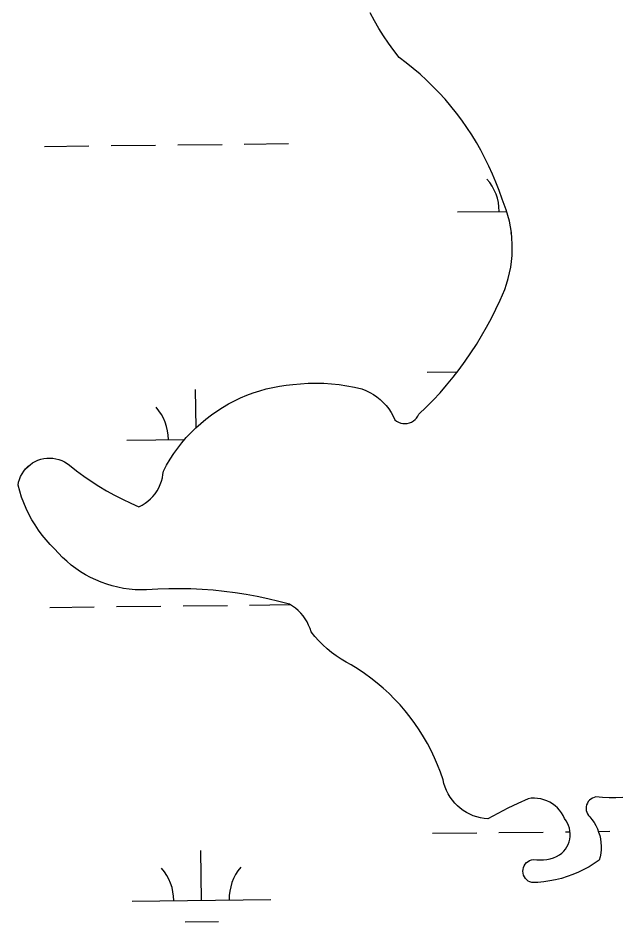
# Model space of a CAD drawing. Extents: x 3684037 to 3722149, y 433263 to 459021.
# Drawn here: x 3713696 to 3714130, y 451217 to 451869 of the extents above; entities that cross this region are included whole.
import ezdxf

# ---------------------------------------------------------------- set-up
doc = ezdxf.new("R2010")
doc.units = 0
doc.layers.add('V-TOPO-SHOR', color=7, linetype='Continuous')
doc.layers.add('V-WETL-SWMP', color=7, linetype='Continuous')

msp = doc.modelspace()

# ---------------------------------------------------------------- linework, layer by layer
at = {"layer": 'V-TOPO-SHOR'}
for points in [[(3714047.9, 451677.18), (3714049.08, 451681.2), (3714050.07, 451685.27), (3714050.85, 451689.38), (3714051.44, 451693.52), (3714051.82, 451697.69), (3714052, 451701.87), (3714051.98, 451706.06), (3714051.75, 451710.24), (3714051.32, 451714.4), (3714050.69, 451718.53), (3714049.86, 451722.64), (3714048.83, 451726.69), (3714047.6, 451730.69), (3714046.18, 451734.63), (3714044.57, 451738.49), (3714042.49, 451744.56), (3714040.22, 451750.56), (3714037.76, 451756.49), (3714035.12, 451762.34), (3714032.3, 451768.1), (3714029.3, 451773.77), (3714026.12, 451779.34), (3714022.77, 451784.81), (3714019.25, 451790.18), (3714015.56, 451795.43), (3714011.71, 451800.56), (3714007.71, 451805.57), (3714003.55, 451810.45), (3713999.23, 451815.21), (3713994.78, 451819.82), (3713990.17, 451824.29), (3713985.44, 451828.61), (3713980.56, 451832.79), (3713975.56, 451836.81), (3713970.44, 451840.67), (3713966.52, 451845.73), (3713962.76, 451850.92), (3713959.17, 451856.22), (3713955.75, 451861.64), (3713952.51, 451867.17), (3713949.45, 451872.8)], [(3713742.98, 451538.52), (3713748.34, 451534.84), (3713753.8, 451531.32), (3713759.39, 451527.99), (3713765.07, 451524.84), (3713770.85, 451521.88), (3713776.73, 451519.11), (3713782.7, 451516.53), (3713784.94, 451517.66), (3713787.09, 451518.98), (3713789.12, 451520.48), (3713791.01, 451522.14), (3713792.76, 451523.95), (3713794.35, 451525.9), (3713795.77, 451527.98), (3713797.02, 451530.17), (3713798.07, 451532.46), (3713798.93, 451534.82), (3713799.59, 451537.25), (3713800.04, 451539.73), (3713800.29, 451542.23), (3713802.62, 451546.53), (3713805.13, 451550.73), (3713807.81, 451554.82), (3713810.67, 451558.79), (3713813.69, 451562.63), (3713816.86, 451566.35), (3713820.2, 451569.92), (3713823.68, 451573.36), (3713827.3, 451576.65), (3713831.06, 451579.78), (3713834.94, 451582.75), (3713838.95, 451585.55), (3713843.07, 451588.18), (3713847.3, 451590.63), (3713851.63, 451592.91), (3713856.05, 451595), (3713860.55, 451596.9), (3713865.13, 451598.61), (3713869.78, 451600.13), (3713874.49, 451601.45), (3713879.25, 451602.57), (3713884.05, 451603.48), (3713888.89, 451604.2), (3713893.75, 451604.71), (3713899.3, 451605.25), (3713904.87, 451605.57), (3713910.45, 451605.66), (3713916.02, 451605.53), (3713921.58, 451605.16), (3713927.13, 451604.58), (3713932.65, 451603.76), (3713938.13, 451602.73), (3713943.56, 451601.47), (3713946.4, 451600.35), (3713949.15, 451599.02), (3713951.78, 451597.48), (3713954.3, 451595.75), (3713956.67, 451593.83), (3713958.89, 451591.74), (3713960.95, 451589.48), (3713962.83, 451587.08), (3713964.52, 451584.54), (3713966.01, 451581.87), (3713967.29, 451579.1), (3713968.58, 451578.16), (3713969.98, 451577.42), (3713971.48, 451576.88), (3713973.04, 451576.57), (3713974.63, 451576.48), (3713976.21, 451576.62), (3713977.76, 451576.99), (3713979.24, 451577.57), (3713980.62, 451578.36), (3713981.88, 451579.35), (3713982.97, 451580.5), (3713983.9, 451581.8), (3713984.62, 451583.21), (3713989.85, 451588.26), (3713994.93, 451593.46), (3713999.86, 451598.79), (3714004.64, 451604.27), (3714009.26, 451609.87), (3714013.72, 451615.61), (3714018.02, 451621.47), (3714022.14, 451627.45), (3714026.1, 451633.54), (3714029.88, 451639.74), (3714033.49, 451646.05), (3714036.91, 451652.46), (3714040.16, 451658.96), (3714043.21, 451665.55), (3714044.96, 451669.35), (3714046.53, 451673.23), (3714047.9, 451677.18)], [(3713967.12, 451377.66), (3713963.08, 451381.68), (3713958.88, 451385.55), (3713954.54, 451389.26), (3713950.07, 451392.8), (3713945.46, 451396.17), (3713940.73, 451399.35), (3713935.88, 451402.36), (3713932.16, 451404.32), (3713928.54, 451406.47), (3713925.03, 451408.8), (3713921.65, 451411.3), (3713918.4, 451413.98), (3713915.29, 451416.81), (3713912.33, 451419.81), (3713909.53, 451422.95), (3713906.89, 451426.23), (3713906.09, 451428.7), (3713905.11, 451431.09), (3713903.94, 451433.4), (3713902.58, 451435.61), (3713901.07, 451437.71), (3713899.39, 451439.69), (3713897.56, 451441.53), (3713895.59, 451443.21), (3713893.5, 451444.74), (3713891.29, 451446.1), (3713883.56, 451448.19), (3713875.77, 451450.07), (3713867.93, 451451.73), (3713860.05, 451453.18), (3713852.14, 451454.42), (3713844.2, 451455.43), (3713836.22, 451456.23), (3713828.23, 451456.82), (3713820.23, 451457.18), (3713812.22, 451457.33), (3713804.21, 451457.26), (3713796.21, 451456.97), (3713788.21, 451456.46), (3713784.04, 451456.43), (3713779.86, 451456.61), (3713775.7, 451456.99), (3713771.57, 451457.59), (3713767.47, 451458.4), (3713763.42, 451459.4), (3713759.42, 451460.61), (3713755.48, 451462.02), (3713751.63, 451463.63), (3713747.86, 451465.43), (3713744.18, 451467.41), (3713740.61, 451469.58), (3713737.15, 451471.92), (3713733.81, 451474.43), (3713730.61, 451477.11), (3713727.54, 451479.94), (3713724.62, 451482.93), (3713721.85, 451486.06), (3713718.71, 451489.24), (3713715.72, 451492.56), (3713712.89, 451496.02), (3713710.23, 451499.61), (3713707.74, 451503.32), (3713705.43, 451507.15), (3713703.29, 451511.08), (3713701.35, 451515.1), (3713699.6, 451519.21), (3713698.04, 451523.4), (3713696.68, 451527.66), (3713695.52, 451531.98), (3713695.93, 451534.14), (3713696.55, 451536.25), (3713697.37, 451538.29), (3713698.38, 451540.24), (3713699.58, 451542.09), (3713700.94, 451543.81), (3713702.47, 451545.39), (3713704.14, 451546.83), (3713705.94, 451548.09), (3713707.85, 451549.17), (3713709.86, 451550.07), (3713711.95, 451550.76), (3713714.09, 451551.26), (3713716.27, 451551.54), (3713718.47, 451551.62), (3713720.66, 451551.48), (3713722.84, 451551.13), (3713724.96, 451550.57), (3713727.03, 451549.82), (3713729.01, 451548.86), (3713730.89, 451547.73), (3713732.66, 451546.41), (3713737.75, 451542.38), (3713742.98, 451538.52)], [(3714095.66, 451251.11), (3714091.58, 451249.63), (3714087.43, 451248.36), (3714083.21, 451247.31), (3714078.95, 451246.47), (3714074.65, 451245.85), (3714070.33, 451245.45), (3714065.99, 451245.27), (3714064.7, 451245.75), (3714063.49, 451246.43), (3714062.41, 451247.29), (3714061.48, 451248.31), (3714060.73, 451249.47), (3714060.18, 451250.74), (3714059.83, 451252.07), (3714059.71, 451253.45), (3714059.8, 451254.83), (3714060.12, 451256.17), (3714060.64, 451257.45), (3714061.37, 451258.62), (3714062.27, 451259.67), (3714063.33, 451260.56), (3714064.52, 451261.26), (3714065.81, 451261.77), (3714067.15, 451262.06), (3714069.58, 451261.74), (3714072.02, 451261.64), (3714074.46, 451261.73), (3714076.89, 451262.04), (3714079.28, 451262.55), (3714081.62, 451263.26), (3714083.89, 451264.16), (3714086.07, 451265.25), (3714087.63, 451266.48), (3714089.05, 451267.87), (3714090.31, 451269.41), (3714091.38, 451271.08), (3714092.27, 451272.86), (3714092.96, 451274.72), (3714093.44, 451276.65), (3714093.7, 451278.62), (3714093.75, 451280.6), (3714093.57, 451282.58), (3714093.18, 451284.53), (3714092.58, 451286.42), (3714091.77, 451288.24), (3714090.77, 451289.95), (3714089.59, 451291.55), (3714088.61, 451293.64), (3714087.43, 451295.62), (3714086.06, 451297.47), (3714084.52, 451299.19), (3714082.82, 451300.74), (3714080.97, 451302.13), (3714079, 451303.32), (3714076.93, 451304.32), (3714074.76, 451305.12), (3714072.53, 451305.69), (3714070.25, 451306.05), (3714067.95, 451306.19), (3714065.65, 451306.1), (3714063.36, 451305.78), (3714055.98, 451302.42), (3714048.69, 451298.88), (3714041.49, 451295.16), (3714034.38, 451291.25), (3714031.68, 451291.52), (3714029.01, 451291.99), (3714026.38, 451292.66), (3714023.81, 451293.54), (3714021.31, 451294.62), (3714018.91, 451295.88), (3714016.61, 451297.33), (3714014.44, 451298.96), (3714012.39, 451300.74), (3714010.49, 451302.69), (3714008.75, 451304.77), (3714007.17, 451306.98), (3714005.77, 451309.31), (3714004.55, 451311.74), (3714003.53, 451314.25), (3714002.71, 451316.84), (3714002.08, 451319.48), (3714000.22, 451324.88), (3713998.16, 451330.19), (3713995.89, 451335.43), (3713993.43, 451340.58), (3713990.77, 451345.63), (3713987.93, 451350.57), (3713984.9, 451355.4), (3713981.68, 451360.12), (3713978.3, 451364.71), (3713974.73, 451369.17), (3713971.01, 451373.49), (3713967.12, 451377.66)], [(3714131.61, 451306.74), (3714126.79, 451306.52), (3714121.96, 451306.51), (3714117.14, 451306.71), (3714112.34, 451307.11), (3714111.04, 451306.81), (3714109.81, 451306.3), (3714108.68, 451305.6), (3714107.67, 451304.73), (3714106.82, 451303.71), (3714106.13, 451302.58), (3714105.63, 451301.34), (3714105.33, 451300.04), (3714105.25, 451298.72), (3714105.37, 451297.39), (3714105.71, 451296.1), (3714106.24, 451294.88), (3714106.96, 451293.76), (3714107.84, 451292.77), (3714109.47, 451290.78), (3714110.94, 451288.67), (3714112.24, 451286.45), (3714113.36, 451284.13), (3714114.29, 451281.73), (3714115.04, 451279.27), (3714115.58, 451276.76), (3714115.93, 451274.21), (3714116.08, 451271.64), (3714116.03, 451269.07), (3714115.77, 451266.51), (3714115.32, 451263.98), (3714114.67, 451261.49), (3714111.09, 451259.03), (3714107.39, 451256.76), (3714103.58, 451254.67), (3714099.67, 451252.79), (3714095.66, 451251.11)]]:
    msp.add_lwpolyline(points, dxfattribs=at)
at = {"layer": 'V-WETL-SWMP'}
for p, q in [((3713858.63, 451778.16), (3713890.63, 451778.53)), ((3713714.64, 451776.48), (3713746.64, 451776.85)), ((3713762.64, 451777.04), (3713794.64, 451777.41)), ((3713810.64, 451777.6), (3713842.63, 451777.97)), ((3714012.53, 451729.2), (3714047.93, 451729.62)), ((3714050.71, 451714.22), (3714051.34, 451714.22)), ((3713990.47, 451613.51), (3714012.28, 451613.76)), ((3713823.86, 451573.52), (3713823.53, 451601.13)), ((3713773.96, 451564.55), (3713815.75, 451565.04)), ((3713862.5, 451445.51), (3713891.7, 451445.85)), ((3713718.51, 451443.83), (3713750.51, 451444.2)), ((3713766.51, 451444.39), (3713798.51, 451444.76)), ((3713814.51, 451444.95), (3713846.5, 451445.32)), ((3713994.34, 451280.85), (3714026.33, 451281.23)), ((3714042.33, 451281.41), (3714074.33, 451281.78)), ((3714090.33, 451281.97), (3714093.62, 451282.01)), ((3714114.09, 451282.25), (3714122.33, 451282.34)), ((3713827.82, 451232.48), (3713827.41, 451268.48)), ((3713777.83, 451231.9), (3713877.82, 451233.07)), ((3713816, 451216.91), (3713840, 451217.19))]:
    msp.add_line(p, q, dxfattribs=at)
for points in [[(3714018.01, 451621.47), (3714022.14, 451627.45), (3714026.1, 451633.54), (3714029.88, 451639.74), (3714033.49, 451646.05), (3714036.91, 451652.46), (3714040.16, 451658.96), (3714043.21, 451665.55), (3714044.96, 451669.35), (3714046.53, 451673.23), (3714047.9, 451677.18), (3714049.08, 451681.2), (3714050.07, 451685.27), (3714050.85, 451689.38), (3714051.44, 451693.52), (3714051.82, 451697.69), (3714052, 451701.87), (3714051.98, 451706.06), (3714051.75, 451710.23), (3714051.32, 451714.4), (3714050.69, 451718.54), (3714049.86, 451722.64), (3714048.83, 451726.69), (3714047.6, 451730.69), (3714046.18, 451734.63), (3714044.57, 451738.49), (3714042.49, 451744.56), (3714040.22, 451750.56), (3714037.76, 451756.49), (3714035.12, 451762.34), (3714032.3, 451768.1), (3714029.3, 451773.77), (3714026.12, 451779.34), (3714022.77, 451784.81), (3714019.25, 451790.18), (3714015.56, 451795.43), (3714011.72, 451800.56), (3714007.71, 451805.57), (3714003.55, 451810.46), (3713999.23, 451815.21), (3713994.78, 451819.82), (3713990.17, 451824.29), (3713985.44, 451828.61), (3713980.56, 451832.79), (3713975.56, 451836.81), (3713970.44, 451840.67), (3713966.52, 451845.73), (3713962.76, 451850.92), (3713959.17, 451856.22), (3713955.75, 451861.64), (3713952.51, 451867.17), (3713949.45, 451872.79)], [(3713704.14, 451546.83), (3713705.94, 451548.09), (3713707.85, 451549.17), (3713709.86, 451550.07), (3713711.95, 451550.76), (3713714.09, 451551.26), (3713716.27, 451551.54), (3713718.47, 451551.61), (3713720.66, 451551.48), (3713722.84, 451551.13), (3713724.96, 451550.57), (3713727.03, 451549.82), (3713729.01, 451548.86), (3713730.89, 451547.72), (3713732.66, 451546.41), (3713737.75, 451542.38), (3713742.98, 451538.52), (3713748.34, 451534.83), (3713753.8, 451531.32), (3713759.38, 451527.99), (3713765.07, 451524.84), (3713770.85, 451521.88), (3713776.73, 451519.11), (3713782.7, 451516.53), (3713784.94, 451517.66), (3713787.09, 451518.98), (3713789.12, 451520.48), (3713791.01, 451522.14), (3713792.76, 451523.95), (3713794.35, 451525.9), (3713795.77, 451527.98), (3713797.01, 451530.17), (3713798.07, 451532.45), (3713798.93, 451534.82), (3713799.59, 451537.25), (3713800.04, 451539.73), (3713800.29, 451542.23), (3713802.62, 451546.53), (3713805.13, 451550.73), (3713807.81, 451554.82), (3713810.67, 451558.79), (3713813.69, 451562.63), (3713816.86, 451566.35), (3713820.2, 451569.93), (3713823.68, 451573.36), (3713827.3, 451576.65), (3713831.06, 451579.78), (3713834.94, 451582.74), (3713838.95, 451585.55), (3713843.07, 451588.18), (3713847.3, 451590.63), (3713851.63, 451592.91), (3713856.05, 451595), (3713860.55, 451596.9), (3713865.13, 451598.61), (3713869.78, 451600.13), (3713874.49, 451601.45), (3713879.25, 451602.57), (3713884.05, 451603.48), (3713888.89, 451604.2), (3713893.75, 451604.71), (3713899.3, 451605.25), (3713904.87, 451605.57), (3713910.45, 451605.66), (3713916.02, 451605.53), (3713921.58, 451605.16), (3713927.13, 451604.58), (3713932.65, 451603.76), (3713938.13, 451602.73), (3713943.56, 451601.47), (3713946.4, 451600.35), (3713949.15, 451599.02), (3713951.79, 451597.48), (3713954.3, 451595.75), (3713956.67, 451593.83), (3713958.89, 451591.74), (3713960.95, 451589.48), (3713962.83, 451587.08), (3713964.52, 451584.54), (3713966.01, 451581.87), (3713967.29, 451579.1), (3713968.58, 451578.16), (3713969.98, 451577.42), (3713971.48, 451576.88), (3713973.04, 451576.57), (3713974.63, 451576.48), (3713976.21, 451576.62), (3713977.76, 451576.99), (3713979.24, 451577.57), (3713980.62, 451578.36), (3713981.88, 451579.35), (3713982.97, 451580.5), (3713983.9, 451581.8), (3713984.62, 451583.22), (3713989.85, 451588.26), (3713994.93, 451593.46), (3713999.86, 451598.79), (3714004.64, 451604.27), (3714009.26, 451609.87), (3714013.72, 451615.61), (3714018.01, 451621.47)], [(3714018.91, 451295.88), (3714016.61, 451297.33), (3714014.44, 451298.96), (3714012.39, 451300.74), (3714010.49, 451302.68), (3714008.75, 451304.77), (3714007.17, 451306.98), (3714005.77, 451309.31), (3714004.55, 451311.73), (3714003.53, 451314.25), (3714002.71, 451316.84), (3714002.08, 451319.48), (3714000.22, 451324.88), (3713998.16, 451330.19), (3713995.89, 451335.43), (3713993.43, 451340.58), (3713990.77, 451345.63), (3713987.93, 451350.57), (3713984.9, 451355.4), (3713981.68, 451360.12), (3713978.29, 451364.71), (3713974.73, 451369.17), (3713971.01, 451373.49), (3713967.12, 451377.66), (3713963.07, 451381.68), (3713958.88, 451385.55), (3713954.54, 451389.26), (3713950.07, 451392.8), (3713945.46, 451396.16), (3713940.73, 451399.35), (3713935.88, 451402.36), (3713932.16, 451404.32), (3713928.54, 451406.47), (3713925.03, 451408.8), (3713921.65, 451411.3), (3713918.4, 451413.98), (3713915.29, 451416.82), (3713912.33, 451419.81), (3713909.53, 451422.95), (3713906.89, 451426.23), (3713906.09, 451428.7), (3713905.11, 451431.09), (3713903.93, 451433.4), (3713902.58, 451435.62), (3713901.06, 451437.72), (3713899.39, 451439.69), (3713897.56, 451441.53), (3713895.59, 451443.21), (3713893.5, 451444.74), (3713891.29, 451446.1), (3713883.56, 451448.19), (3713875.77, 451450.07), (3713867.93, 451451.73), (3713860.05, 451453.18), (3713852.14, 451454.42), (3713844.19, 451455.43), (3713836.22, 451456.23), (3713828.23, 451456.82), (3713820.23, 451457.18), (3713812.22, 451457.33), (3713804.21, 451457.26), (3713796.21, 451456.97), (3713788.21, 451456.46), (3713784.04, 451456.43), (3713779.86, 451456.61), (3713775.7, 451456.99), (3713771.57, 451457.59), (3713767.47, 451458.4), (3713763.42, 451459.4), (3713759.42, 451460.61), (3713755.48, 451462.02), (3713751.63, 451463.63), (3713747.86, 451465.42), (3713744.18, 451467.41), (3713740.61, 451469.58), (3713737.15, 451471.92), (3713733.81, 451474.43), (3713730.61, 451477.11), (3713727.54, 451479.94), (3713724.62, 451482.93), (3713721.85, 451486.06), (3713718.71, 451489.24), (3713715.72, 451492.56), (3713712.89, 451496.02), (3713710.23, 451499.61), (3713707.74, 451503.32), (3713705.43, 451507.15), (3713703.29, 451511.08), (3713701.35, 451515.1), (3713699.6, 451519.21), (3713698.04, 451523.4), (3713696.68, 451527.66), (3713695.52, 451531.98), (3713695.93, 451534.14), (3713696.55, 451536.25), (3713697.37, 451538.29), (3713698.38, 451540.24), (3713699.58, 451542.09), (3713700.94, 451543.81), (3713702.47, 451545.4), (3713704.14, 451546.83)], [(3714108.68, 451305.6), (3714107.67, 451304.73), (3714106.81, 451303.71), (3714106.13, 451302.57), (3714105.63, 451301.34), (3714105.34, 451300.04), (3714105.25, 451298.71), (3714105.37, 451297.39), (3714105.71, 451296.1), (3714106.24, 451294.88), (3714106.96, 451293.76), (3714107.84, 451292.77), (3714109.47, 451290.78), (3714110.94, 451288.67), (3714112.24, 451286.45), (3714113.36, 451284.13), (3714114.29, 451281.73), (3714115.04, 451279.27), (3714115.58, 451276.76), (3714115.93, 451274.21), (3714116.08, 451271.64), (3714116.03, 451269.07), (3714115.77, 451266.51), (3714115.32, 451263.98), (3714114.67, 451261.49), (3714111.09, 451259.03), (3714107.39, 451256.76), (3714103.58, 451254.67), (3714099.67, 451252.79), (3714095.66, 451251.11), (3714091.58, 451249.63), (3714087.43, 451248.36), (3714083.21, 451247.31), (3714078.95, 451246.47), (3714074.66, 451245.85), (3714070.33, 451245.45), (3714065.99, 451245.27), (3714064.7, 451245.75), (3714063.49, 451246.43), (3714062.41, 451247.29), (3714061.48, 451248.31), (3714060.73, 451249.47), (3714060.18, 451250.74), (3714059.83, 451252.07), (3714059.71, 451253.45), (3714059.8, 451254.83), (3714060.12, 451256.17), (3714060.64, 451257.45), (3714061.37, 451258.62), (3714062.27, 451259.67), (3714063.33, 451260.56), (3714064.52, 451261.26), (3714065.8, 451261.77), (3714067.15, 451262.06), (3714069.58, 451261.74), (3714072.02, 451261.64), (3714074.46, 451261.73), (3714076.89, 451262.04), (3714079.28, 451262.55), (3714081.62, 451263.26), (3714083.89, 451264.16), (3714086.07, 451265.26), (3714087.63, 451266.48), (3714089.05, 451267.87), (3714090.3, 451269.41), (3714091.38, 451271.08), (3714092.27, 451272.86), (3714092.96, 451274.72), (3714093.44, 451276.65), (3714093.7, 451278.62), (3714093.75, 451280.6), (3714093.57, 451282.58), (3714093.18, 451284.53), (3714092.58, 451286.42), (3714091.77, 451288.24), (3714090.77, 451289.95), (3714089.59, 451291.55), (3714088.61, 451293.64), (3714087.43, 451295.62), (3714086.06, 451297.47), (3714084.52, 451299.19), (3714082.82, 451300.74), (3714080.97, 451302.13), (3714079, 451303.32), (3714076.93, 451304.32), (3714074.76, 451305.12), (3714072.53, 451305.69), (3714070.25, 451306.05), (3714067.95, 451306.19), (3714065.65, 451306.1), (3714063.36, 451305.79), (3714055.98, 451302.42), (3714048.69, 451298.88), (3714041.49, 451295.16), (3714034.39, 451291.25), (3714031.68, 451291.52), (3714029.01, 451291.99), (3714026.38, 451292.66), (3714023.81, 451293.54), (3714021.31, 451294.62), (3714018.91, 451295.88)], [(3714131.61, 451306.74), (3714126.79, 451306.52), (3714121.97, 451306.51), (3714117.15, 451306.71), (3714112.34, 451307.12), (3714111.04, 451306.81), (3714109.81, 451306.3), (3714108.68, 451305.6)]]:
    msp.add_lwpolyline(points, dxfattribs=at)
for centre, start, end in [((3714007.28, 451729.62), 359.89487, 41.43853), ((3713768.71, 451564.97), 359.89487, 41.43853), ((3713772.58, 451232.32), 359.89487, 41.43853), ((3713883.06, 451233.6), 139.89486, 181.43852)]:
    msp.add_arc(centre, 35.25, start, end, dxfattribs=at)

doc.saveas('drawing.dxf')
